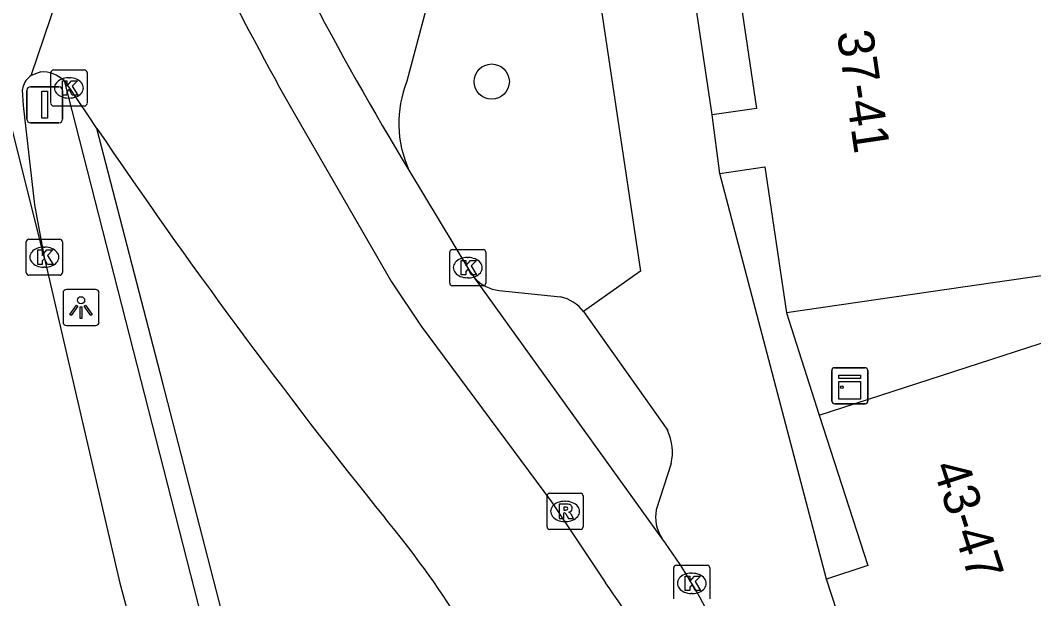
# Model space of a CAD drawing. Extents: x 159377 to 159983, y 382996 to 383595.
# Drawn here: x 159404.64 to 159432.72, y 383317.6 to 383333.62 of the extents above; entities that cross this region are included whole.
import ezdxf

# ---------------------------------------------------------------- set-up
doc = ezdxf.new("R2010")
doc.units = 0
for name, color, linetype in [('IMGEO_Boom', 7, 'Continuous'), ('IMGEO_Fietspad_open', 7, 'Continuous'), ('IMGEO_Haag', 7, 'Continuous'), ('IMGEO_Kast', 7, 'Continuous'), ('IMGEO_Kolk', 7, 'Continuous'), ('IMGEO_Lichtpunt', 7, 'Continuous'), ('IMGEO_Pand', 7, 'Continuous'), ('IMGEO_Pand_nummerreeks', 7, 'Continuous'), ('IMGEO_Parkeervlak_open', 7, 'Continuous'), ('IMGEO_Rijbaan_lokaal_open', 7, 'Continuous'), ('IMGEO_Rijbaan_regionaal_gesloten', 7, 'Continuous'), ('IMGEO_Rioolput', 7, 'Continuous'), ('IMGEO_Verkeersbordpaal', 7, 'Continuous'), ('IMGEO_Voetpad_open', 7, 'Continuous')]:
    doc.layers.add(name, color=color, linetype=linetype)

msp = doc.modelspace()

# ---------------------------------------------------------------- linework, layer by layer
at = {"layer": 'IMGEO_Boom'}
msp.add_circle((159417.7, 383331.925), 0.489, dxfattribs=at)
at = {"layer": 'IMGEO_Fietspad_open'}
for points in [[(159415.406, 383329.473), (159417.087, 383326.688), (159417.233, 383326.485)], [(159422.415, 383319.283), (159417.233, 383326.485)]]:
    msp.add_lwpolyline(points, dxfattribs=at)
msp.add_arc((159409.347, 383309.739), 16.182, 16.0893, 36.1403, dxfattribs=at)
at = {"layer": 'IMGEO_Haag'}
for points in [[(159405.852, 383331.954), (159410.522, 383313.711)], [(159411.104, 383313.847), (159408.577, 383323.612), (159406.761, 383330.631)]]:
    msp.add_lwpolyline(points, dxfattribs=at)
at = {"layer": 'IMGEO_Kast'}
for p, q in [((159427.121, 383323.077), (159427.121, 383323.918)), ((159427.121, 383323.918), (159427.121, 383323.077)), ((159427.196, 383324.002), (159428.037, 383324.002)), ((159428.037, 383324.002), (159427.196, 383324.002)), ((159428.121, 383323.927), (159428.121, 383323.086)), ((159428.121, 383323.086), (159428.121, 383323.927)), ((159428.046, 383323.002), (159427.205, 383323.002)), ((159427.205, 383323.002), (159428.046, 383323.002))]:
    msp.add_line(p, q, dxfattribs=at)
for points in [[(159427.316, 383323.792), (159427.916, 383323.792), (159427.916, 383323.707), (159427.316, 383323.707), (159427.316, 383323.792)], [(159427.316, 383323.617), (159427.916, 383323.617), (159427.916, 383323.128), (159427.316, 383323.128), (159427.316, 383323.617)]]:
    msp.add_lwpolyline(points, dxfattribs=at)
msp.add_circle((159427.4, 383323.466), 0.0377, dxfattribs=at)
for centre, start, end in [((159427.199, 383323.924), 92.4484, 184.2845), ((159427.199, 383323.924), 92.4484, 184.2845), ((159428.043, 383323.924), 2.4484, 94.2845), ((159428.043, 383323.924), 2.4484, 94.2845), ((159427.199, 383323.08), 182.4484, 274.2845), ((159427.199, 383323.08), 182.4484, 274.2845), ((159428.043, 383323.08), 272.4484, 4.2845), ((159428.043, 383323.08), 272.4484, 4.2845)]:
    msp.add_arc(centre, 0.0779, start, end, dxfattribs=at)
at = {"layer": 'IMGEO_Kolk'}
for p, q in [((159405.487, 383331.324), (159405.487, 383332.176)), ((159405.562, 383332.25), (159406.414, 383332.25)), ((159405.975, 383332.03), (159406, 383332.03)), ((159406.488, 383332.176), (159406.488, 383331.324)), ((159405.998, 383331.47), (159405.973, 383331.47)), ((159406.414, 383331.25), (159405.562, 383331.25)), ((159404.88, 383327.563), (159405.732, 383327.563)), ((159404.805, 383326.637), (159404.805, 383327.489)), ((159405.293, 383327.343), (159405.318, 383327.343)), ((159405.806, 383327.489), (159405.806, 383326.637)), ((159416.612, 383327.273), (159417.464, 383327.273)), ((159416.537, 383326.347), (159416.537, 383327.199)), ((159417.025, 383327.053), (159417.05, 383327.053)), ((159417.538, 383327.199), (159417.538, 383326.347)), ((159405.316, 383326.783), (159405.291, 383326.783)), ((159405.732, 383326.563), (159404.88, 383326.563)), ((159417.048, 383326.493), (159417.023, 383326.493)), ((159417.464, 383326.273), (159416.612, 383326.273)), ((159422.744, 383317.604), (159422.744, 383318.456)), ((159422.819, 383318.53), (159423.671, 383318.53)), ((159423.232, 383318.31), (159423.257, 383318.31)), ((159423.745, 383318.456), (159423.745, 383317.604)), ((159423.255, 383317.75), (159423.23, 383317.75))]:
    msp.add_line(p, q, dxfattribs=at)
for points in [[(159405.487, 383331.324), (159405.487, 383332.176)], [(159405.562, 383332.25), (159406.414, 383332.25)], [(159406.488, 383332.176), (159406.488, 383331.324)], [(159405.808, 383331.95), (159405.931, 383331.95), (159405.931, 383331.799), (159406.061, 383331.95), (159406.225, 383331.95), (159406.079, 383331.799), (159406.232, 383331.55), (159406.08, 383331.55), (159405.995, 383331.714), (159405.931, 383331.647), (159405.931, 383331.55), (159405.808, 383331.55), (159405.808, 383331.95)], [(159406.414, 383331.25), (159405.562, 383331.25)], [(159404.88, 383327.563), (159405.732, 383327.563)], [(159404.805, 383326.637), (159404.805, 383327.489)], [(159405.126, 383327.263), (159405.249, 383327.263), (159405.249, 383327.112), (159405.379, 383327.263), (159405.543, 383327.263), (159405.397, 383327.112), (159405.55, 383326.863), (159405.398, 383326.863), (159405.313, 383327.027), (159405.249, 383326.96), (159405.249, 383326.863), (159405.126, 383326.863), (159405.126, 383327.263)], [(159405.806, 383327.489), (159405.806, 383326.637)], [(159416.612, 383327.273), (159417.464, 383327.273)], [(159416.537, 383326.347), (159416.537, 383327.199)], [(159416.858, 383326.973), (159416.981, 383326.973), (159416.981, 383326.822), (159417.111, 383326.973), (159417.275, 383326.973), (159417.129, 383326.822), (159417.282, 383326.573), (159417.13, 383326.573), (159417.045, 383326.737), (159416.981, 383326.67), (159416.981, 383326.573), (159416.858, 383326.573), (159416.858, 383326.973)], [(159417.538, 383327.199), (159417.538, 383326.347)], [(159405.732, 383326.563), (159404.88, 383326.563)], [(159417.464, 383326.273), (159416.612, 383326.273)], [(159422.744, 383317.604), (159422.744, 383318.456)], [(159422.819, 383318.53), (159423.671, 383318.53)], [(159423.745, 383318.456), (159423.745, 383317.604)], [(159423.065, 383318.23), (159423.188, 383318.23), (159423.188, 383318.079), (159423.318, 383318.23), (159423.482, 383318.23), (159423.336, 383318.079), (159423.489, 383317.83), (159423.337, 383317.83), (159423.252, 383317.994), (159423.188, 383317.927), (159423.188, 383317.83), (159423.065, 383317.83), (159423.065, 383318.23)]]:
    msp.add_lwpolyline(points, dxfattribs=at)
for centre, start, end in [((159405.564, 383332.174), 91.552, 178.448), ((159405.564, 383332.174), 91.552, 178.448), ((159406.412, 383332.174), 1.552, 88.448), ((159406.412, 383332.174), 1.552, 88.448), ((159405.564, 383331.326), 181.552, 268.448), ((159405.564, 383331.326), 181.552, 268.448), ((159406.412, 383331.326), 271.552, 358.448), ((159406.412, 383331.326), 271.552, 358.448), ((159404.882, 383327.487), 91.552, 178.448), ((159404.882, 383327.487), 91.552, 178.448), ((159405.73, 383327.487), 1.552, 88.448), ((159405.73, 383327.487), 1.552, 88.448), ((159416.614, 383327.197), 91.552, 178.448), ((159416.614, 383327.197), 91.552, 178.448), ((159417.462, 383327.197), 1.552, 88.448), ((159417.462, 383327.197), 1.552, 88.448), ((159404.882, 383326.639), 181.552, 268.448), ((159404.882, 383326.639), 181.552, 268.448), ((159405.73, 383326.639), 271.552, 358.448), ((159405.73, 383326.639), 271.552, 358.448), ((159416.614, 383326.349), 181.552, 268.448), ((159416.614, 383326.349), 181.552, 268.448), ((159417.462, 383326.349), 271.552, 358.448), ((159417.462, 383326.349), 271.552, 358.448), ((159422.821, 383318.454), 91.552, 178.448), ((159422.821, 383318.454), 91.552, 178.448), ((159423.669, 383318.454), 1.552, 88.448), ((159423.669, 383318.454), 1.552, 88.448)]:
    msp.add_arc(centre, 0.0765, start, end, dxfattribs=at)
for centre, major_axis, ratio, start_param, end_param in [((159405.974, 383331.75), (-0.387, 0.002), 0.722429, 4.712389, 7.853982), ((159405.999, 383331.75), (-0.39, 0.002), 0.717154, 1.570796, 4.712389), ((159405.292, 383327.063), (-0.387, 0.002), 0.722429, 4.712389, 7.853982), ((159405.317, 383327.063), (-0.39, 0.002), 0.717154, 1.570796, 4.712389), ((159417.024, 383326.773), (-0.387, 0.002), 0.722429, 4.712389, 7.853982), ((159417.049, 383326.773), (-0.39, 0.002), 0.717154, 1.570796, 4.712389), ((159423.231, 383318.03), (-0.387, 0.002), 0.722429, 4.712389, 7.853982), ((159423.256, 383318.03), (-0.39, 0.002), 0.717154, 1.570796, 4.712389)]:
    msp.add_ellipse(centre, major_axis=major_axis, ratio=ratio, start_param=start_param, end_param=end_param, dxfattribs=at)
at = {"layer": 'IMGEO_Lichtpunt'}
for p, q in [((159406.726, 383326.167), (159405.918, 383326.167)), ((159406.726, 383326.167), (159405.918, 383326.167)), ((159405.824, 383326.072), (159405.824, 383325.265)), ((159405.824, 383326.072), (159405.824, 383325.265)), ((159406.82, 383325.265), (159406.82, 383326.072)), ((159406.82, 383325.265), (159406.82, 383326.072)), ((159405.918, 383325.171), (159406.726, 383325.171)), ((159405.918, 383325.171), (159406.726, 383325.171))]:
    msp.add_line(p, q, dxfattribs=at)
for points in [[(159406.198, 383325.736), (159406.237, 383325.708), (159406.049, 383325.446), (159406.011, 383325.473), (159406.198, 383325.736)], [(159406.3, 383325.688), (159406.347, 383325.688), (159406.347, 383325.366), (159406.3, 383325.366), (159406.3, 383325.688)], [(159406.41, 383325.708), (159406.448, 383325.735), (159406.635, 383325.473), (159406.596, 383325.445), (159406.41, 383325.708)]]:
    msp.add_lwpolyline(points, dxfattribs=at)
msp.add_circle((159406.323, 383325.87), 0.0994, dxfattribs=at)
for centre, start, end in [((159405.918, 383326.072), 90, 180), ((159405.918, 383326.072), 90, 180), ((159406.726, 383326.072), 0, 90), ((159406.726, 383326.072), 0, 90), ((159405.918, 383325.265), 180, 270), ((159405.918, 383325.265), 180, 270), ((159406.726, 383325.265), 270, 0), ((159406.726, 383325.265), 270, 360)]:
    msp.add_arc(centre, 0.0946, start, end, dxfattribs=at)
at = {"layer": 'IMGEO_Pand'}
for points in [[(159424.456, 383335.114), (159425.035, 383331.18), (159423.804, 383331.003)], [(159424.021, 383329.385), (159423.804, 383331.003)], [(159424.021, 383329.385), (159425.272, 383329.569), (159425.867, 383325.523)], [(159435.052, 383326.851), (159430.816, 383326.239), (159425.867, 383325.523)], [(159426.776, 383322.686), (159431.533, 383324.229), (159435.627, 383325.556)], [(159426.776, 383322.686), (159428.125, 383318.52), (159426.975, 383318.148)], [(159427.555, 383316.36), (159426.975, 383318.148)]]:
    msp.add_lwpolyline(points, dxfattribs=at)
at = {"layer": 'IMGEO_Parkeervlak_open'}
msp.add_lwpolyline([(159417.907, 383326.142), (159419.605, 383325.965)], dxfattribs=at)
for centre, radius, start, end in [((159418.025, 383327.208), 1.072, 222.3834, 263.6733), ((159419.349, 383324.845), 1.149, 38.6795, 77.1331)]:
    msp.add_arc(centre, radius, start, end, dxfattribs=at)
at = {"layer": 'IMGEO_Rijbaan_lokaal_open'}
for points in [[(159415.872, 383333.917), (159415.352, 383331.935)], [(159405.206, 383332.192), (159404.942, 383332.097)], [(159406.761, 383330.631), (159406.509, 383331.005), (159406.258, 383331.379), (159406.127, 383331.575), (159405.997, 383331.771), (159405.852, 383331.954)], [(159412.263, 383330.985), (159414.927, 383326.382), (159415.744, 383325.156), (159419.36, 383320.289), (159420.855, 383318.04)]]:
    msp.add_lwpolyline(points, dxfattribs=at)
for centre, radius, start, end in [((159489.397, 383374.406), 86.566, 203.62917, 211.26927), ((159487.582, 383373.724), 86.6, 203.26224, 209.57217), ((159405.255, 383331.329), 0.864, 46.3029, 93.2474), ((159418.26, 383330.767), 3.133, 158.117, 204.396), ((159540.355, 383421.071), 161.328, 214.09704, 218.86798), ((159394.275, 383302.805), 26.627, 24.4699, 39.7553), ((159409.31, 383309.579), 14.314, 23.3633, 36.2371)]:
    msp.add_arc(centre, radius, start, end, dxfattribs=at)
at = {"layer": 'IMGEO_Rijbaan_regionaal_gesloten'}
for points in [[(159405.305, 383327.063), (159401.833, 383340.927), (159398.684, 383357.88), (159394.285, 383385.736), (159393.91, 383388.103)], [(159404.942, 383332.097), (159407.29, 383339.017)], [(159404.942, 383332.097), (159404.901, 383332.066), (159404.863, 383332.032), (159404.828, 383331.995), (159404.796, 383331.954), (159404.768, 383331.911), (159404.744, 383331.866), (159404.725, 383331.818), (159404.709, 383331.769), (159404.698, 383331.719), (159404.694, 383331.691), (159404.715, 383331.26), (159405.034, 383328.516), (159405.305, 383327.063)], [(159405.305, 383327.063), (159407.402, 383318.032), (159409.091, 383311.769), (159411.115, 383305.269), (159412.518, 383300.689), (159415.124, 383292.413), (159421.088, 383273.781), (159427.134, 383255.214), (159428.816, 383250), (159433.13, 383236.631), (159433.397, 383235.806), (159439.459, 383217.085), (159440.075, 383215.172), (159445.199, 383199.446), (159451.824, 383178.924), (159457.544, 383161.294), (159463.853, 383141.727), (159476.503, 383102.624), (159482.981, 383083.113), (159484.902, 383077.49), (159489.07, 383065.601), (159491.374, 383059.121), (159493.294, 383053.824)]]:
    msp.add_lwpolyline(points, dxfattribs=at)
at = {"layer": 'IMGEO_Rioolput'}
for p, q in [((159419.309, 383320.523), (159420.161, 383320.523)), ((159419.234, 383319.597), (159419.234, 383320.449)), ((159419.722, 383320.303), (159419.747, 383320.303)), ((159420.235, 383320.449), (159420.235, 383319.597)), ((159419.745, 383319.743), (159419.72, 383319.743)), ((159420.161, 383319.523), (159419.309, 383319.523))]:
    msp.add_line(p, q, dxfattribs=at)
for points in [[(159419.309, 383320.523), (159420.161, 383320.523)], [(159419.234, 383319.597), (159419.234, 383320.449)], [(159419.823, 383320.221), (159419.571, 383320.223), (159419.571, 383319.823)], [(159420.235, 383320.449), (159420.235, 383319.597)], [(159419.571, 383319.823), (159419.695, 383319.823), (159419.695, 383319.985), (159419.706, 383319.985)], [(159419.749, 383320.142), (159419.695, 383320.142), (159419.695, 383320.061)], [(159419.695, 383320.061), (159419.747, 383320.061)], [(159419.753, 383319.956), (159419.824, 383319.823), (159419.964, 383319.823), (159419.899, 383319.949)], [(159420.161, 383319.523), (159419.309, 383319.523)]]:
    msp.add_lwpolyline(points, dxfattribs=at)
for centre, radius, start, end in [((159419.311, 383320.447), 0.0765, 91.552, 178.448), ((159419.311, 383320.447), 0.0765, 91.552, 178.448), ((159420.159, 383320.447), 0.0765, 1.552, 88.448), ((159420.159, 383320.447), 0.0765, 1.552, 88.448), ((159419.822, 383320.111), 0.109, 350.3612, 89.416), ((159419.705, 383319.932), 0.0533, 26.0293, 88.6989), ((159419.731, 383320.25), 0.19, 274.7715, 282.9687), ((159419.755, 383320.046), 0.0964, 77.0061, 93.1865), ((159419.769, 383320.103), 0.0378, 276.6634, 79.6772), ((159419.82, 383320.111), 0.112, 277.5842, 350.9817), ((159419.804, 383319.896), 0.108, 29.5134, 73.7905), ((159419.311, 383319.599), 0.0765, 181.552, 268.448), ((159419.311, 383319.599), 0.0765, 181.552, 268.448), ((159420.159, 383319.599), 0.0765, 271.552, 358.448), ((159420.159, 383319.599), 0.0765, 271.552, 358.448)]:
    msp.add_arc(centre, radius, start, end, dxfattribs=at)
for centre, major_axis, ratio, start_param, end_param in [((159419.721, 383320.023), (-0.387, 0.002), 0.722429, 4.712389, 7.853982), ((159419.746, 383320.023), (-0.39, 0.002), 0.717154, 1.570796, 4.712389)]:
    msp.add_ellipse(centre, major_axis=major_axis, ratio=ratio, start_param=start_param, end_param=end_param, dxfattribs=at)
at = {"layer": 'IMGEO_Verkeersbordpaal'}
for p, q in [((159404.921, 383331.784), (159405.711, 383331.784)), ((159405.711, 383331.784), (159404.921, 383331.784)), ((159404.821, 383330.884), (159404.821, 383331.684)), ((159404.821, 383331.684), (159404.821, 383330.884)), ((159405.811, 383331.684), (159405.811, 383330.884)), ((159405.811, 383330.884), (159405.811, 383331.684)), ((159405.711, 383330.784), (159404.921, 383330.784)), ((159404.921, 383330.784), (159405.711, 383330.784))]:
    msp.add_line(p, q, dxfattribs=at)
msp.add_lwpolyline([(159405.241, 383331.659), (159405.391, 383331.659), (159405.391, 383330.909), (159405.241, 383330.909), (159405.241, 383331.659)], dxfattribs=at)
for centre, start, end in [((159404.921, 383331.684), 90, 180), ((159404.921, 383331.684), 90, 180), ((159405.711, 383331.684), 0, 90), ((159405.711, 383331.684), 360, 90), ((159404.921, 383330.884), 180, 270), ((159404.921, 383330.884), 180, 270), ((159405.711, 383330.884), 270, 0), ((159405.711, 383330.884), 270, 0)]:
    msp.add_arc(centre, 0.1, start, end, dxfattribs=at)
at = {"layer": 'IMGEO_Voetpad_open'}
for points in [[(159419.116, 383344.747), (159421.821, 383326.676), (159420.246, 383325.563)], [(159423.804, 383331.003), (159422.633, 383338.865)], [(159426.975, 383318.148), (159424.021, 383329.385)], [(159420.246, 383325.563), (159422.576, 383322.259)], [(159425.867, 383325.523), (159426.776, 383322.686)], [(159422.673, 383321.347), (159422.259, 383320.064)]]:
    msp.add_lwpolyline(points, dxfattribs=at)
for centre, radius, start, end in [((159421.321, 383321.664), 1.388, 346.7862, 25.3561), ((159423.301, 383319.866), 1.061, 169.2517, 213.3399)]:
    msp.add_arc(centre, radius, start, end, dxfattribs=at)

# ---------------------------------------------------------------- texts
at = {"layer": 'IMGEO_Pand_nummerreeks'}
for s, rotation, p in [('37-41', 278.3592, (159427.261, 383333.283)), ('43-47', 287.9464, (159429.908, 383321.265))]:
    msp.add_text(s, height=1, rotation=rotation, dxfattribs=at).set_placement(p)

doc.saveas('drawing.dxf')
